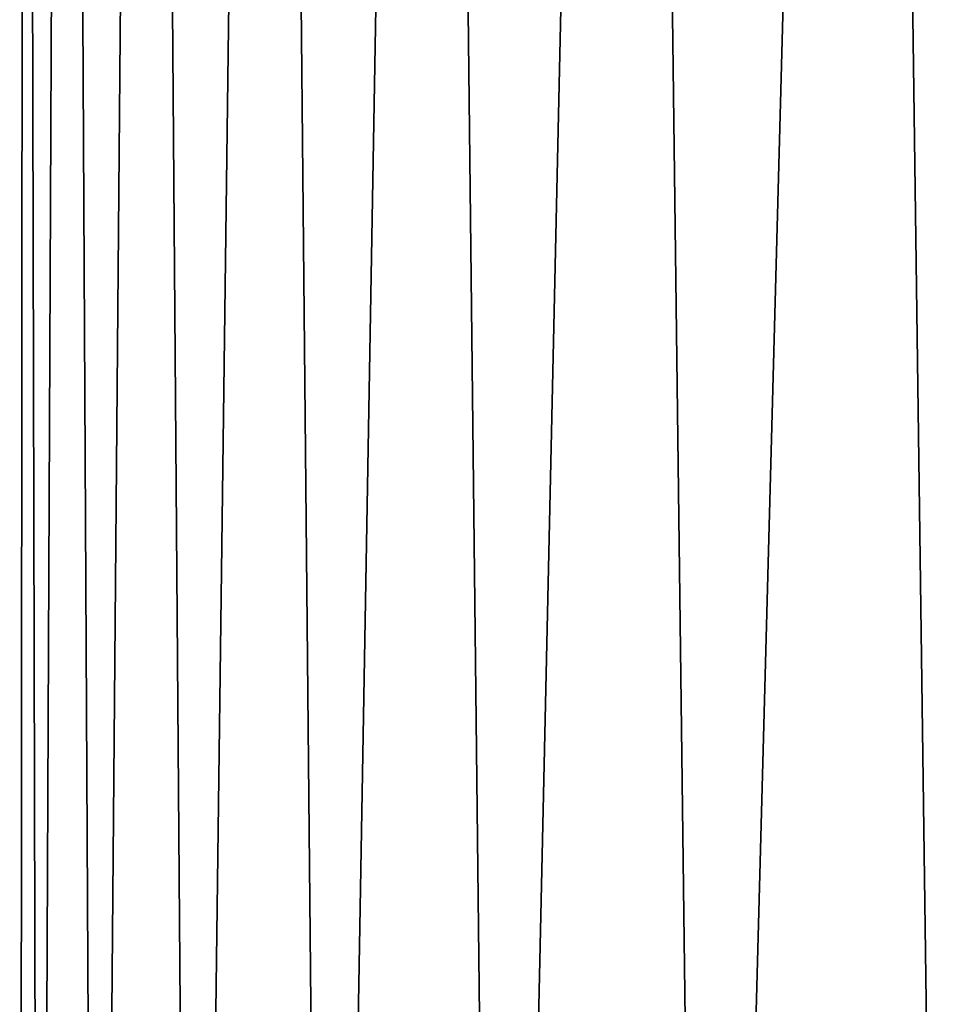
# Model space of a CAD drawing. Header units: metres. Extents: x -2 to 78, y -85 to 85.
# Tile 466 of 500: x 50.261 to 50.837, y 55.555 to 56.161. Entities that reach past the tile are written whole.
import ezdxf

# ---------------------------------------------------------------- set-up
doc = ezdxf.new("R2010")
doc.units = ezdxf.units.M
doc.layers.add('solid_20004802', color=7, linetype='CONTINUOUS')

msp = doc.modelspace()

# ---------------------------------------------------------------- linework, layer by layer
at = {"layer": 'solid_20004802'}
for points in [[(50.263786, 58.145981, -0.157037), (50.272541, 54.498138, -0.304638), (50.260624, 54.499878, 0)], [(50.263786, 58.145981, 0.157037), (50.260624, 54.499878, 0), (50.272541, 54.498138, 0.304638)], [(50.263786, 58.145981, 0.157037), (50.263786, 58.145981, -0.157037), (50.260624, 54.499878, 0)], [(50.263786, 58.145981, -0.157037), (50.289059, 58.145981, -0.470093), (50.272541, 54.498138, -0.304638)], [(50.289059, 58.145981, 0.470093), (50.263786, 58.145981, 0.157037), (50.272541, 54.498138, 0.304638)], [(50.289059, 58.145981, -0.470093), (50.308235, 54.492912, -0.607526), (50.272541, 54.498138, -0.304638)], [(50.289059, 58.145981, 0.470093), (50.272541, 54.498138, 0.304638), (50.308235, 54.492912, 0.607526)], [(50.289059, 58.145981, -0.470093), (50.339439, 58.145981, -0.7801), (50.308235, 54.492912, -0.607526)], [(50.339439, 58.145981, 0.7801), (50.289059, 58.145981, 0.470093), (50.308235, 54.492912, 0.607526)], [(50.339439, 58.145981, -0.7801), (50.36755, 54.484352, -0.906962), (50.308235, 54.492912, -0.607526)], [(50.339439, 58.145981, 0.7801), (50.308235, 54.492912, 0.607526), (50.36755, 54.484352, 0.906962)], [(50.339439, 58.145981, -0.7801), (50.414604, 58.145981, -1.085048), (50.36755, 54.484352, -0.906962)], [(50.414604, 58.145981, 1.085048), (50.339439, 58.145981, 0.7801), (50.36755, 54.484352, 0.906962)], [(50.414604, 58.145981, -1.085048), (50.450207, 54.472664, -1.201166), (50.36755, 54.484352, -0.906962)], [(50.414604, 58.145981, 1.085048), (50.36755, 54.484352, 0.906962), (50.450207, 54.472664, 1.201166)], [(50.414604, 58.145981, -1.085048), (50.514061, 58.145981, -1.382959), (50.450207, 54.472664, -1.201166)], [(50.514061, 58.145981, 1.382959), (50.414604, 58.145981, 1.085048), (50.450207, 54.472664, 1.201166)], [(50.514061, 58.145981, -1.382959), (50.555801, 54.458038, -1.48837), (50.450207, 54.472664, -1.201166)], [(50.514061, 58.145981, 1.382959), (50.450207, 54.472664, 1.201166), (50.555801, 54.458038, 1.48837)], [(50.514061, 58.145981, -1.382959), (50.637169, 58.145981, -1.671901), (50.555801, 54.458038, -1.48837)], [(50.637169, 58.145981, 1.671901), (50.514061, 58.145981, 1.382959), (50.555801, 54.458038, 1.48837)], [(50.637169, 58.145981, -1.671901), (50.683788, 54.44091, -1.766807), (50.555801, 54.458038, -1.48837)], [(50.637169, 58.145981, 1.671901), (50.555801, 54.458038, 1.48837), (50.683788, 54.44091, 1.766808)], [(50.637169, 58.145981, -1.671901), (50.783127, 58.145981, -1.95), (50.683788, 54.44091, -1.766807)], [(50.783127, 58.145981, 1.95), (50.637169, 58.145981, 1.671901), (50.683788, 54.44091, 1.766808)], [(50.783127, 58.145981, -1.95), (50.833454, 54.42168, -2.034685), (50.683788, 54.44091, -1.766807)], [(50.783127, 58.145981, 1.95), (50.683788, 54.44091, 1.766808), (50.833454, 54.42168, 2.034685)], [(50.783127, 58.145981, -1.95), (50.950989, 58.145981, -2.215452), (50.833454, 54.42168, -2.034685)], [(50.950989, 58.145981, 2.215452), (50.783127, 58.145981, 1.95), (50.833454, 54.42168, 2.034685)], [(50.950989, 58.145981, -2.215452), (51.003941, 54.400711, -2.29027), (50.833454, 54.42168, -2.034685)], [(50.950989, 58.145981, 2.215452), (50.833454, 54.42168, 2.034685), (51.003941, 54.400711, 2.29027)]]:
    msp.add_3dface(points, dxfattribs=at)

doc.saveas('drawing.dxf')
